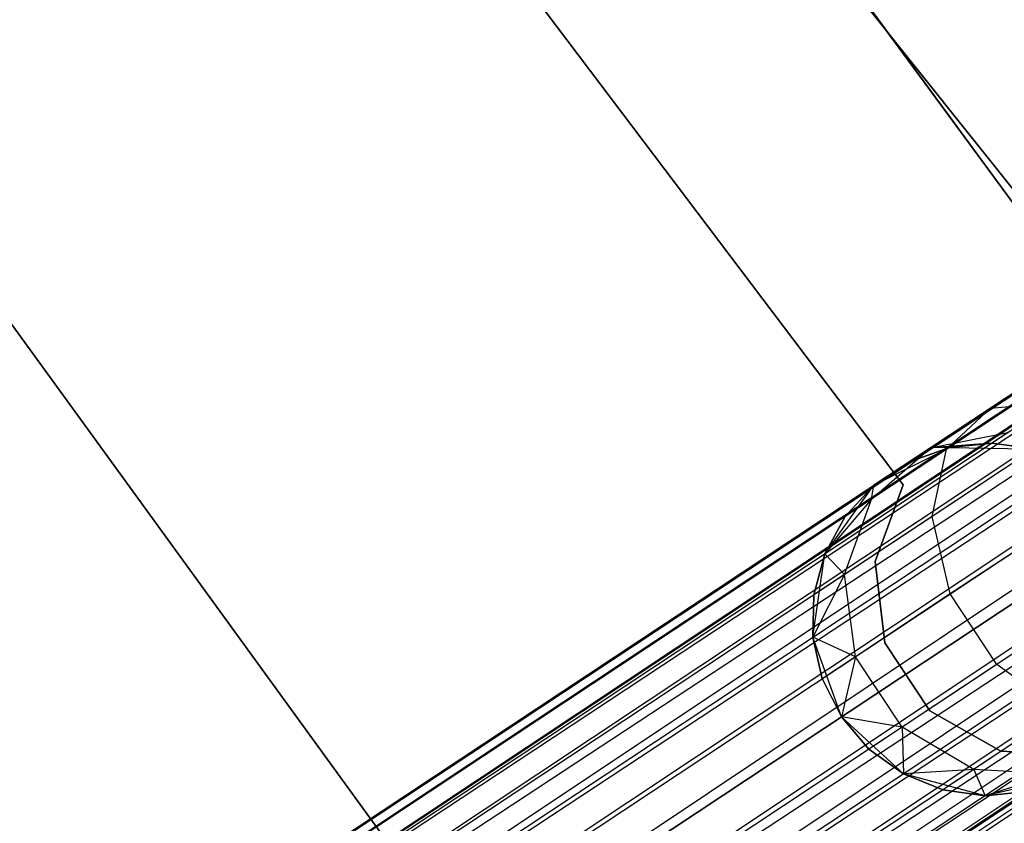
# Model space of a CAD drawing. Extents: x -189 to 189, y -189 to 189.
# Tile 285 of 338: x 44.89 to 50.47, y 32.18 to 36.73. Entities that reach past the tile are written whole.
import ezdxf

# ---------------------------------------------------------------- set-up
doc = ezdxf.new("R2010")
doc.units = 0
doc.header["$LTSCALE"] = 25.4
doc.layers.get('0').update_dxf_attribs({"linetype": 'CONTINUOUS'})

# ---------------------------------------------------------------- blocks, each defined once
blk = doc.blocks.new('NL2500012474_STL')
at = {"color": 0}
for p, q in [((331.2076, 93.8981, 177.3795), (226.8059, 24.719, 177.6205)), ((331.2076, 93.8981, 177.3795), (226.8059, 24.719, 177.3795)), ((331.2076, 93.8981, 177.3795), (226.8059, 24.719, 177.6205)), ((331.2076, 93.8981, 177.3795), (226.8059, 24.719, 177.3795)), ((226.8377, 24.6709, 177.1454), (331.2076, 93.8981, 177.3795)), ((226.8377, 24.6709, 177.1454), (331.2076, 93.8981, 177.3795)), ((226.8996, 24.5775, 176.9319), (331.2076, 93.8981, 177.3795)), ((226.8996, 24.5775, 176.9319), (331.2076, 93.8981, 177.3795)), ((331.2395, 93.85, 177.8546), (226.8059, 24.719, 177.6205)), ((331.2395, 93.85, 177.8546), (226.8059, 24.719, 177.6205)), ((331.2395, 93.85, 177.8546), (226.8377, 24.6709, 177.8546)), ((331.2395, 93.85, 177.8546), (226.8377, 24.6709, 177.8546)), ((331.2395, 93.85, 177.8546), (226.8996, 24.5775, 178.0681)), ((331.2395, 93.85, 177.8546), (226.8996, 24.5775, 178.0681)), ((226.8996, 24.5775, 176.9319), (331.3014, 93.7566, 176.9319)), ((226.8996, 24.5775, 176.9319), (331.3014, 93.7566, 176.9319)), ((226.9879, 24.4442, 176.7515), (331.3014, 93.7566, 176.9319)), ((226.9879, 24.4442, 176.7515), (331.3014, 93.7566, 176.9319)), ((227.0975, 24.2789, 176.6146), (331.3014, 93.7566, 176.9319)), ((227.0975, 24.2789, 176.6146), (331.3014, 93.7566, 176.9319)), ((331.3896, 93.6233, 178.2485), (226.8996, 24.5775, 178.0681)), ((331.3896, 93.6233, 178.2485), (226.8996, 24.5775, 178.0681)), ((331.3896, 93.6233, 178.2485), (226.9879, 24.4442, 178.2485)), ((331.3896, 93.6233, 178.2485), (226.9879, 24.4442, 178.2485)), ((331.4992, 93.4579, 176.6146), (227.0975, 24.2789, 176.6146)), ((331.4992, 93.4579, 176.6146), (227.0975, 24.2789, 176.6146)), ((227.222, 24.091, 176.5291), (331.4992, 93.4579, 176.6146)), ((227.222, 24.091, 176.5291), (331.4992, 93.4579, 176.6146)), ((227.3542, 23.8915, 176.5), (331.4992, 93.4579, 176.6146)), ((227.3542, 23.8915, 176.5), (331.4992, 93.4579, 176.6146)), ((331.6237, 93.2701, 178.4709), (226.9879, 24.4442, 178.2485)), ((331.6237, 93.2701, 178.4709), (226.9879, 24.4442, 178.2485)), ((331.6237, 93.2701, 178.4709), (227.0975, 24.2789, 178.3855)), ((331.6237, 93.2701, 178.4709), (227.0975, 24.2789, 178.3855)), ((331.6237, 93.2701, 178.4709), (227.222, 24.091, 178.4709)), ((331.6237, 93.2701, 178.4709), (227.222, 24.091, 178.4709)), ((331.756, 93.0706, 178.5), (227.3542, 23.8915, 178.5)), ((331.756, 93.0706, 178.5), (227.3542, 23.8915, 178.5)), ((227.3542, 23.8915, 176.5), (331.756, 93.0706, 176.5)), ((227.3542, 23.8915, 176.5), (331.756, 93.0706, 176.5)), ((227.4864, 23.692, 176.5291), (331.756, 93.0706, 176.5)), ((227.4864, 23.692, 176.5291), (331.756, 93.0706, 176.5)), ((227.6109, 23.5041, 176.6146), (331.756, 93.0706, 176.5)), ((227.6109, 23.5041, 176.6146), (331.756, 93.0706, 176.5)), ((331.8881, 92.8711, 178.4709), (227.4864, 23.692, 178.4709)), ((331.8881, 92.8711, 178.4709), (227.4864, 23.692, 178.4709)), ((332.0126, 92.6832, 176.6146), (227.6109, 23.5041, 176.6146)), ((332.0126, 92.6832, 176.6146), (227.6109, 23.5041, 176.6146)), ((332.0126, 92.6832, 176.6146), (227.7205, 23.3387, 176.7515)), ((332.0126, 92.6832, 176.6146), (227.7205, 23.3387, 176.7515)), ((332.0126, 92.6832, 176.6146), (227.8088, 23.2054, 176.9319)), ((332.0126, 92.6832, 176.6146), (227.8088, 23.2054, 176.9319)), ((332.1222, 92.5178, 178.2485), (227.4864, 23.692, 178.4709)), ((332.1222, 92.5178, 178.2485), (227.4864, 23.692, 178.4709)), ((332.1222, 92.5178, 178.2485), (227.6109, 23.5041, 178.3855)), ((332.1222, 92.5178, 178.2485), (227.6109, 23.5041, 178.3855)), ((332.1222, 92.5178, 178.2485), (227.7205, 23.3387, 178.2485)), ((332.1222, 92.5178, 178.2485), (227.7205, 23.3387, 178.2485)), ((332.2105, 92.3845, 176.9319), (227.8088, 23.2054, 176.9319)), ((332.2105, 92.3845, 176.9319), (227.8088, 23.2054, 176.9319)), ((332.2105, 92.3845, 176.9319), (227.8707, 23.112, 177.1454)), ((332.2105, 92.3845, 176.9319), (227.8707, 23.112, 177.1454)), ((332.2105, 92.3845, 176.9319), (227.9025, 23.0639, 177.3795)), ((332.2105, 92.3845, 176.9319), (227.9025, 23.0639, 177.3795)), ((332.2724, 92.2911, 177.8546), (227.7205, 23.3387, 178.2485)), ((332.2724, 92.2911, 177.8546), (227.7205, 23.3387, 178.2485)), ((332.2724, 92.2911, 177.8546), (227.8088, 23.2054, 178.0681)), ((332.2724, 92.2911, 177.8546), (227.8088, 23.2054, 178.0681)), ((332.2724, 92.2911, 177.8546), (227.8707, 23.112, 177.8546)), ((332.2724, 92.2911, 177.8546), (227.8707, 23.112, 177.8546)), ((332.3043, 92.243, 177.3795), (227.8707, 23.112, 177.8546)), ((332.3043, 92.243, 177.3795), (227.8707, 23.112, 177.8546)), ((332.3043, 92.243, 177.3795), (227.9025, 23.0639, 177.3795)), ((332.3043, 92.243, 177.3795), (227.9025, 23.0639, 177.6205)), ((332.3043, 92.243, 177.3795), (227.9025, 23.0639, 177.3795)), ((332.3043, 92.243, 177.3795), (227.9025, 23.0639, 177.6205)), ((237.3248, 41.48, 20), (241.9899, 35.6319, 20)), ((241.9899, 35.6319, 19), (237.3248, 41.48, 19)), ((237.3248, 41.48, 20), (241.9899, 35.6319, 20)), ((241.9899, 35.6319, 19), (237.3248, 41.48, 19)), ((239.0005, 39.6209, 26.5), (243.5087, 33.4608, 26.5)), ((243.5087, 33.4608, 17), (239.0005, 39.6209, 17)), ((243.5087, 33.4608, 17), (239.0005, 39.6209, 17)), ((239.0005, 39.6209, 26.5), (243.5087, 33.4608, 26.5)), ((237.8289, 38.631, 22), (241.2088, 34.1551, 22)), ((241.2088, 34.1551, 20), (237.8289, 38.631, 20)), ((241.2088, 34.1551, 20), (237.8289, 38.631, 20)), ((237.8289, 38.631, 22), (241.2088, 34.1551, 22)), ((239.4438, 30.536, 20), (235.2364, 36.3271, 20)), ((235.2364, 36.3271, 22), (239.4438, 30.536, 22)), ((235.2364, 36.3271, 22), (239.4438, 30.536, 22)), ((239.4438, 30.536, 20), (235.2364, 36.3271, 20)), ((242.2115, 34.9271, 27.2364), (241.7032, 34.5903, 26.829)), ((242.2115, 34.9271, 27.2364), (241.7032, 34.5903, 26.829)), ((242.0918, 34.7786, 27.6754), (241.455, 34.3566, 27.165)), ((242.0918, 34.7786, 27.6754), (241.455, 34.3566, 27.165)), ((241.7032, 34.5903, 26.829), (242.0607, 34.6236, 26.5125)), ((241.7032, 34.5903, 26.829), (242.0607, 34.6236, 26.5125)), ((241.7032, 34.5903, 26.829), (241.3636, 34.3653, 26.2192)), ((241.7032, 34.5903, 26.829), (241.3636, 34.3653, 26.2192)), ((241.455, 34.3566, 27.165), (241.7032, 34.5903, 26.829)), ((241.455, 34.3566, 27.165), (241.7032, 34.5903, 26.829)), ((241.3636, 34.3653, 26.2192), (241.802, 34.4522, 26.048)), ((241.3636, 34.3653, 26.2192), (241.802, 34.4522, 26.048)), ((242.1163, 34.4687, 28.0393), (241.373, 33.9761, 27.4435)), ((242.1163, 34.4687, 28.0393), (241.373, 33.9761, 27.4435)), ((241.802, 34.4522, 26.048), (241.7111, 34.392, 25.5)), ((241.802, 34.4522, 26.048), (241.7111, 34.392, 25.5)), ((241.7111, 34.392, 25.5), (241.3636, 34.3653, 26.2192)), ((241.7111, 34.392, 25.5), (241.3636, 34.3653, 26.2192)), ((241.7111, 34.392, 25.5), (241.4713, 34.3674, 25.5)), ((241.4713, 34.3674, 20), (241.7111, 34.392, 25.5)), ((241.7111, 34.392, 25.5), (241.4713, 34.3674, 25.5)), ((241.4713, 34.3674, 20), (241.7111, 34.392, 25.5)), ((241.9498, 34.3584, 25.5), (241.7111, 34.392, 25.5)), ((241.7111, 34.392, 25.5), (241.9498, 34.3584, 20)), ((241.7111, 34.392, 25.5), (241.9498, 34.3584, 20)), ((241.9498, 34.3584, 25.5), (241.7111, 34.392, 25.5)), ((241.0295, 34.0747, 26.4011), (241.3636, 34.3653, 26.2192)), ((241.0295, 34.0747, 26.4011), (241.3636, 34.3653, 26.2192)), ((241.455, 34.3566, 27.165), (241.0295, 34.0747, 26.4011)), ((241.455, 34.3566, 27.165), (241.0295, 34.0747, 26.4011)), ((241.0434, 34.1531, 20), (241.4713, 34.3674, 20)), ((241.0434, 34.1531, 20), (241.4713, 34.3674, 20)), ((241.3636, 34.3653, 26.2192), (241.0434, 34.1531, 25.5)), ((241.3636, 34.3653, 26.2192), (241.0434, 34.1531, 25.5)), ((241.4713, 34.3674, 25.5), (241.2443, 34.2862, 25.5)), ((241.2443, 34.2862, 25.5), (241.4713, 34.3674, 20)), ((241.2443, 34.2862, 25.5), (241.4713, 34.3674, 20)), ((241.4713, 34.3674, 25.5), (241.2443, 34.2862, 25.5)), ((241.3636, 34.3653, 26.2192), (241.2443, 34.2862, 25.5)), ((241.3636, 34.3653, 26.2192), (241.2443, 34.2862, 25.5)), ((241.4713, 34.3674, 25.5), (241.3636, 34.3653, 26.2192)), ((241.4713, 34.3674, 25.5), (241.3636, 34.3653, 26.2192)), ((241.373, 33.9761, 27.4435), (241.455, 34.3566, 27.165)), ((241.373, 33.9761, 27.4435), (241.455, 34.3566, 27.165)), ((241.4713, 34.3674, 20), (241.9498, 34.3584, 20)), ((241.4713, 34.3674, 20), (241.9498, 34.3584, 20)), ((241.4713, 34.3674, 25.5), (241.4713, 34.3674, 20)), ((241.4713, 34.3674, 25.5), (241.4713, 34.3674, 20)), ((241.0434, 34.1531, 20), (241.2443, 34.2862, 25.5)), ((241.0434, 34.1531, 20), (241.2443, 34.2862, 25.5)), ((240.764, 33.7644, 20), (241.0434, 34.1531, 20)), ((240.764, 33.7644, 20), (241.0434, 34.1531, 20)), ((241.0434, 34.1531, 25.5), (240.8801, 33.9757, 25.5)), ((240.8801, 33.9757, 25.5), (241.0434, 34.1531, 20)), ((240.8801, 33.9757, 25.5), (241.0434, 34.1531, 20)), ((241.0434, 34.1531, 25.5), (240.8801, 33.9757, 25.5)), ((241.0295, 34.0747, 26.4011), (241.0434, 34.1531, 25.5)), ((241.0295, 34.0747, 26.4011), (241.0434, 34.1531, 25.5)), ((241.0434, 34.1531, 25.5), (241.0434, 34.1531, 20)), ((241.0434, 34.1531, 25.5), (241.0434, 34.1531, 20)), ((241.2088, 34.1551, 22), (241.0501, 33.7199, 22)), ((241.0501, 33.7199, 20), (241.2088, 34.1551, 20)), ((241.0501, 33.7199, 20), (241.2088, 34.1551, 20)), ((241.2088, 34.1551, 22), (241.0501, 33.7199, 22)), ((241.2088, 34.1551, 22), (241.2088, 34.1551, 20)), ((241.2088, 34.1551, 22), (241.2088, 34.1551, 20)), ((241.0295, 34.0747, 26.4011), (240.764, 33.7644, 25.5)), ((241.0295, 34.0747, 26.4011), (240.764, 33.7644, 25.5)), ((240.8763, 33.647, 26.5518), (241.0295, 34.0747, 26.4011)), ((240.8763, 33.647, 26.5518), (241.0295, 34.0747, 26.4011)), ((241.0295, 34.0747, 26.4011), (240.8801, 33.9757, 25.5)), ((241.0295, 34.0747, 26.4011), (240.8801, 33.9757, 25.5)), ((242.2794, 34.0684, 28.2448), (241.476, 33.536, 27.6008)), ((242.2794, 34.0684, 28.2448), (241.476, 33.536, 27.6008)), ((240.8801, 33.9757, 25.5), (240.764, 33.7644, 25.5)), ((240.764, 33.7644, 20), (240.8801, 33.9757, 25.5)), ((240.8801, 33.9757, 25.5), (240.764, 33.7644, 25.5)), ((240.764, 33.7644, 20), (240.8801, 33.9757, 25.5)), ((241.373, 33.9761, 27.4435), (240.8763, 33.647, 26.5518)), ((241.373, 33.9761, 27.4435), (240.8763, 33.647, 26.5518)), ((241.476, 33.536, 27.6008), (241.373, 33.9761, 27.4435)), ((241.476, 33.536, 27.6008), (241.373, 33.9761, 27.4435)), ((240.6974, 33.2904, 20), (240.764, 33.7644, 20)), ((240.6974, 33.2904, 20), (240.764, 33.7644, 20)), ((240.764, 33.7644, 25.5), (240.7019, 33.5315, 25.5)), ((240.7019, 33.5315, 25.5), (240.764, 33.7644, 20)), ((240.7019, 33.5315, 25.5), (240.764, 33.7644, 20)), ((240.764, 33.7644, 25.5), (240.7019, 33.5315, 25.5)), ((240.8763, 33.647, 26.5518), (240.764, 33.7644, 25.5)), ((240.8763, 33.647, 26.5518), (240.764, 33.7644, 25.5)), ((240.764, 33.7644, 25.5), (240.764, 33.7644, 20)), ((240.764, 33.7644, 25.5), (240.764, 33.7644, 20)), ((241.0501, 33.7199, 22), (241.0501, 33.7199, 20)), ((241.0501, 33.7199, 22), (241.0501, 33.7199, 20)), ((241.0501, 33.7199, 22), (241.1045, 33.2599, 22)), ((241.1045, 33.2599, 20), (241.0501, 33.7199, 20)), ((241.1045, 33.2599, 20), (241.0501, 33.7199, 20)), ((241.0501, 33.7199, 22), (241.1045, 33.2599, 22)), ((242.5438, 33.6694, 28.2448), (241.7404, 33.137, 27.6008)), ((242.5438, 33.6694, 28.2448), (241.7404, 33.137, 27.6008)), ((240.8763, 33.647, 26.5518), (240.6974, 33.2904, 25.5)), ((240.8763, 33.647, 26.5518), (240.6974, 33.2904, 25.5)), ((240.8763, 33.647, 26.5518), (240.7019, 33.5315, 25.5)), ((240.8763, 33.647, 26.5518), (240.7019, 33.5315, 25.5)), ((240.9391, 33.1802, 26.6369), (240.8763, 33.647, 26.5518)), ((240.9391, 33.1802, 26.6369), (240.8763, 33.647, 26.5518)), ((240.7019, 33.5315, 25.5), (240.6974, 33.2904, 25.5)), ((240.6974, 33.2904, 20), (240.7019, 33.5315, 25.5)), ((240.7019, 33.5315, 25.5), (240.6974, 33.2904, 25.5)), ((240.6974, 33.2904, 20), (240.7019, 33.5315, 25.5)), ((241.476, 33.536, 27.6008), (240.9391, 33.1802, 26.6369)), ((241.476, 33.536, 27.6008), (240.9391, 33.1802, 26.6369)), ((241.7404, 33.137, 27.6008), (241.476, 33.536, 27.6008)), ((241.7404, 33.137, 27.6008), (241.476, 33.536, 27.6008)), ((240.8586, 32.8398, 20), (240.6974, 33.2904, 20)), ((240.9391, 33.1802, 26.6369), (240.6974, 33.2904, 25.5)), ((240.6974, 33.2904, 25.5), (240.7506, 33.0553, 25.5)), ((240.9391, 33.1802, 26.6369), (240.6974, 33.2904, 25.5)), ((240.7506, 33.0553, 25.5), (240.6974, 33.2904, 20)), ((240.8586, 32.8398, 20), (240.6974, 33.2904, 20)), ((240.7506, 33.0553, 25.5), (240.6974, 33.2904, 20)), ((240.6974, 33.2904, 25.5), (240.7506, 33.0553, 25.5)), ((240.6974, 33.2904, 25.5), (240.6974, 33.2904, 20)), ((240.6974, 33.2904, 25.5), (240.6974, 33.2904, 20)), ((241.1045, 33.2599, 22), (241.1045, 33.2599, 20)), ((241.1045, 33.2599, 22), (241.1045, 33.2599, 20)), ((241.1045, 33.2599, 22), (241.3604, 32.8738, 22)), ((241.3604, 32.8738, 20), (241.1045, 33.2599, 20)), ((241.3604, 32.8738, 20), (241.1045, 33.2599, 20)), ((241.1045, 33.2599, 22), (241.3604, 32.8738, 22)), ((240.9391, 33.1802, 26.6369), (240.7506, 33.0553, 25.5)), ((240.9391, 33.1802, 26.6369), (240.7506, 33.0553, 25.5)), ((240.9391, 33.1802, 26.6369), (240.8586, 32.8398, 25.5)), ((240.9391, 33.1802, 26.6369), (240.8586, 32.8398, 25.5)), ((241.2035, 32.7812, 26.6369), (240.9391, 33.1802, 26.6369)), ((241.2035, 32.7812, 26.6369), (240.9391, 33.1802, 26.6369)), ((241.7404, 33.137, 27.6008), (241.2035, 32.7812, 26.6369)), ((241.7404, 33.137, 27.6008), (241.2035, 32.7812, 26.6369)), ((242.1056, 32.8706, 27.4435), (241.7404, 33.137, 27.6008)), ((242.1056, 32.8706, 27.4435), (241.7404, 33.137, 27.6008)), ((240.7506, 33.0553, 25.5), (240.8586, 32.8398, 25.5)), ((240.7506, 33.0553, 25.5), (240.8586, 32.8398, 25.5)), ((240.7506, 33.0553, 25.5), (240.8586, 32.8398, 20)), ((240.7506, 33.0553, 25.5), (240.8586, 32.8398, 20)), ((241.2108, 32.5156, 20), (240.8586, 32.8398, 20)), ((241.2035, 32.7812, 26.6369), (240.8586, 32.8398, 25.5)), ((240.8586, 32.8398, 25.5), (241.015, 32.6563, 25.5)), ((241.2035, 32.7812, 26.6369), (240.8586, 32.8398, 25.5)), ((241.2108, 32.5156, 20), (240.8586, 32.8398, 20)), ((241.015, 32.6563, 25.5), (240.8586, 32.8398, 20)), ((240.8586, 32.8398, 25.5), (241.015, 32.6563, 25.5)), ((240.8586, 32.8398, 25.5), (240.8586, 32.8398, 20)), ((241.015, 32.6563, 25.5), (240.8586, 32.8398, 20)), ((240.8586, 32.8398, 25.5), (240.8586, 32.8398, 20)), ((241.3604, 32.8738, 22), (241.3604, 32.8738, 20)), ((241.3604, 32.8738, 22), (241.3604, 32.8738, 20)), ((241.3604, 32.8738, 22), (241.7628, 32.6443, 22)), ((241.7628, 32.6443, 20), (241.3604, 32.8738, 20)), ((241.7628, 32.6443, 20), (241.3604, 32.8738, 20)), ((241.3604, 32.8738, 22), (241.7628, 32.6443, 22)), ((242.1056, 32.8706, 27.4435), (241.6089, 32.5415, 26.5518)), ((242.1056, 32.8706, 27.4435), (241.6089, 32.5415, 26.5518)), ((241.2035, 32.7812, 26.6369), (241.015, 32.6563, 25.5)), ((241.2035, 32.7812, 26.6369), (241.015, 32.6563, 25.5)), ((241.6089, 32.5415, 26.5518), (241.2035, 32.7812, 26.6369)), ((241.2035, 32.7812, 26.6369), (241.2108, 32.5156, 25.5)), ((241.2035, 32.7812, 26.6369), (241.2108, 32.5156, 25.5)), ((241.6089, 32.5415, 26.5518), (241.2035, 32.7812, 26.6369)), ((241.015, 32.6563, 25.5), (241.2108, 32.5156, 25.5)), ((241.2108, 32.5156, 20), (241.015, 32.6563, 25.5)), ((241.015, 32.6563, 25.5), (241.2108, 32.5156, 25.5)), ((241.2108, 32.5156, 20), (241.015, 32.6563, 25.5)), ((241.7628, 32.6443, 22), (241.7628, 32.6443, 20)), ((241.7628, 32.6443, 22), (241.7628, 32.6443, 20)), ((241.7628, 32.6443, 22), (242.2254, 32.6209, 22)), ((242.2254, 32.6209, 20), (241.7628, 32.6443, 20)), ((242.2254, 32.6209, 20), (241.7628, 32.6443, 20)), ((241.7628, 32.6443, 22), (242.2254, 32.6209, 22)), ((241.6089, 32.5415, 26.5518), (241.2108, 32.5156, 25.5)), ((241.6089, 32.5415, 26.5518), (241.2108, 32.5156, 25.5)), ((241.6732, 32.3923, 20), (241.2108, 32.5156, 20)), ((241.2108, 32.5156, 25.5), (241.4345, 32.4259, 25.5)), ((241.4345, 32.4259, 25.5), (241.2108, 32.5156, 20)), ((241.6732, 32.3923, 20), (241.2108, 32.5156, 20)), ((241.4345, 32.4259, 25.5), (241.2108, 32.5156, 20)), ((241.2108, 32.5156, 25.5), (241.4345, 32.4259, 25.5)), ((241.2108, 32.5156, 25.5), (241.2108, 32.5156, 20)), ((241.2108, 32.5156, 25.5), (241.2108, 32.5156, 20)), ((241.6089, 32.5415, 26.5518), (241.4345, 32.4259, 25.5)), ((241.6089, 32.5415, 26.5518), (241.4345, 32.4259, 25.5)), ((242.0625, 32.5158, 26.4011), (241.6089, 32.5415, 26.5518)), ((241.6089, 32.5415, 26.5518), (241.6732, 32.3923, 25.5)), ((241.6089, 32.5415, 26.5518), (241.6732, 32.3923, 25.5)), ((242.0625, 32.5158, 26.4011), (241.6089, 32.5415, 26.5518)), ((242.0625, 32.5158, 26.4011), (241.6732, 32.3923, 25.5)), ((242.0625, 32.5158, 26.4011), (241.6732, 32.3923, 25.5)), ((242.14, 32.498, 20), (241.6732, 32.3923, 20)), ((242.14, 32.498, 20), (241.6732, 32.3923, 20)), ((241.4345, 32.4259, 25.5), (241.6732, 32.3923, 25.5)), ((241.6732, 32.3923, 20), (241.4345, 32.4259, 25.5)), ((241.4345, 32.4259, 25.5), (241.6732, 32.3923, 25.5)), ((241.6732, 32.3923, 20), (241.4345, 32.4259, 25.5)), ((241.6732, 32.3923, 25.5), (241.913, 32.4168, 25.5)), ((241.913, 32.4168, 25.5), (241.6732, 32.3923, 20)), ((241.913, 32.4168, 25.5), (241.6732, 32.3923, 20)), ((241.6732, 32.3923, 25.5), (241.913, 32.4168, 25.5)), ((241.6732, 32.3923, 25.5), (241.6732, 32.3923, 20)), ((241.6732, 32.3923, 25.5), (241.6732, 32.3923, 20))]:
    blk.add_line(p, q, dxfattribs=at)

msp = doc.modelspace()

# ---------------------------------------------------------------- block references
at = {"color": 0}
msp.add_blockref('NL2500012474_STL', (-191.3111, -0.0584, -1716.743), dxfattribs=at)

doc.saveas('drawing.dxf')
